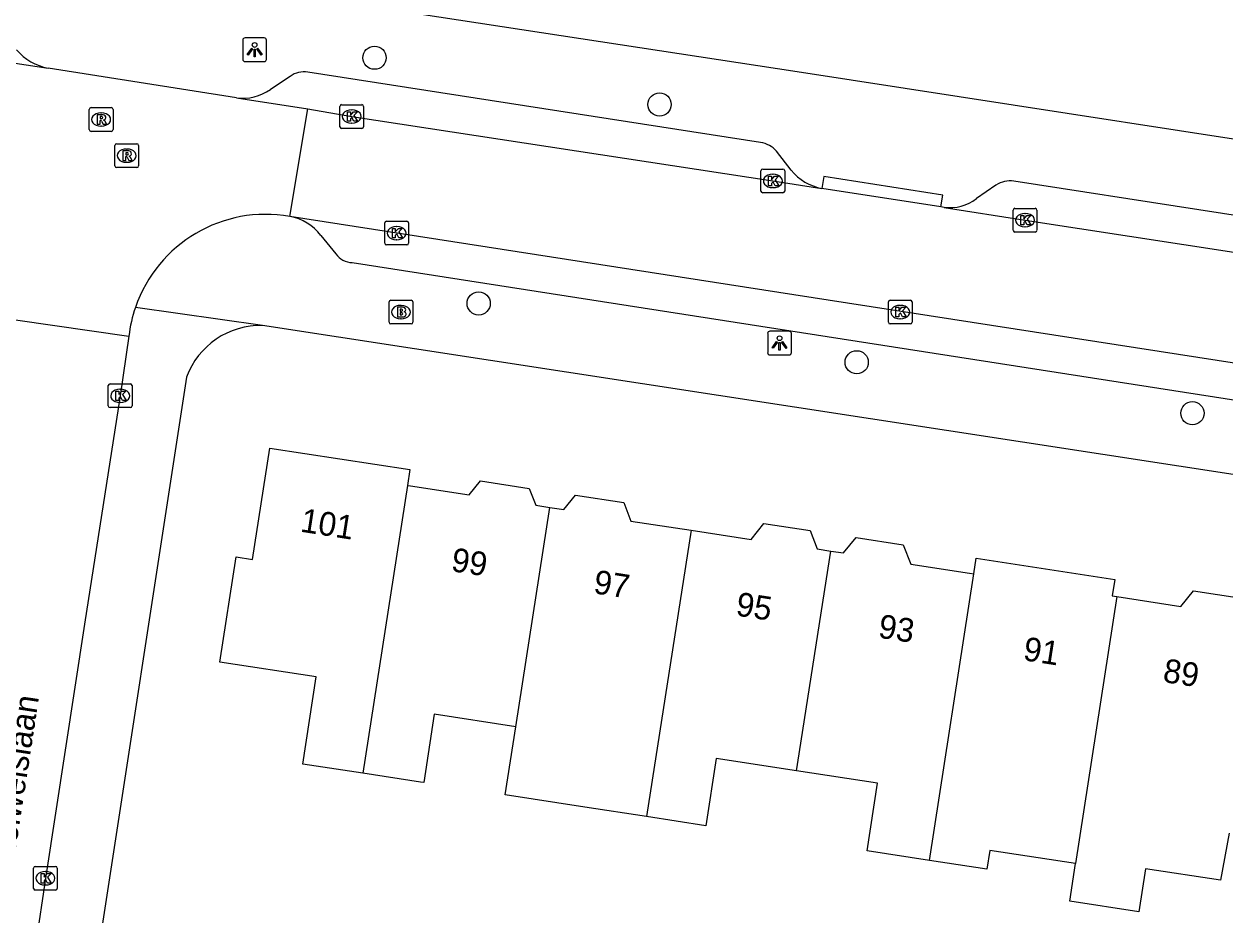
# Model space of a CAD drawing. Extents: x 161486 to 162249, y 379484 to 380829.
# Drawn here: x 161753 to 161803.5, y 380538.6 to 380576 of the extents above; entities that cross this region are included whole.
import ezdxf

# ---------------------------------------------------------------- set-up
doc = ezdxf.new("R2010")
doc.units = 0
for name, color, linetype in [('IMGEO_Boom', 7, 'Continuous'), ('IMGEO_Brandkraan', 7, 'Continuous'), ('IMGEO_Kolk', 7, 'Continuous'), ('IMGEO_Lichtpunt', 7, 'Continuous'), ('IMGEO_Openbare_ruimte_label', 7, 'Continuous'), ('IMGEO_Pand', 7, 'Continuous'), ('IMGEO_Pand_nummerreeks', 7, 'Continuous'), ('IMGEO_Rijbaan_lokaal_open', 7, 'Continuous'), ('IMGEO_Rioolput', 7, 'Continuous'), ('IMGEO_Voetpad_open', 7, 'Continuous')]:
    doc.layers.add(name, color=color, linetype=linetype)

msp = doc.modelspace()

# ---------------------------------------------------------------- linework, layer by layer
at = {"layer": 'IMGEO_Boom'}
for centre in [(161767.738, 380574.624), (161779.734, 380572.655), (161772.121, 380564.281), (161788.03, 380561.802), (161802.157, 380559.657)]:
    msp.add_circle(centre, 0.489, dxfattribs=at)
at = {"layer": 'IMGEO_Brandkraan'}
for p, q in [((161768.351, 380563.49), (161768.351, 380564.342)), ((161768.426, 380564.416), (161769.278, 380564.416)), ((161768.839, 380564.196), (161768.864, 380564.196)), ((161769.352, 380564.342), (161769.352, 380563.49)), ((161768.862, 380563.636), (161768.837, 380563.636)), ((161769.278, 380563.416), (161768.426, 380563.416))]:
    msp.add_line(p, q, dxfattribs=at)
for points in [[(161768.351, 380563.49), (161768.351, 380564.342)], [(161768.426, 380564.416), (161769.278, 380564.416)], [(161768.699, 380564.116), (161768.699, 380563.716), (161768.912, 380563.716)], [(161768.93, 380564.116), (161768.699, 380564.116)], [(161768.878, 380564.035), (161768.824, 380564.035), (161768.824, 380563.959)], [(161769.352, 380564.342), (161769.352, 380563.49)], [(161768.824, 380563.959), (161768.877, 380563.959)], [(161768.886, 380563.883), (161768.824, 380563.883), (161768.824, 380563.802)], [(161768.824, 380563.802), (161768.886, 380563.802)], [(161769.278, 380563.416), (161768.426, 380563.416)]]:
    msp.add_lwpolyline(points, dxfattribs=at)
for centre, radius, start, end in [((161768.428, 380564.34), 0.0765, 91.552, 178.448), ((161768.428, 380564.34), 0.0765, 91.552, 178.448), ((161768.879, 380563.997), 0.0379, 267.8285, 90.9355), ((161768.934, 380563.971), 0.145, 59.4692, 91.5367), ((161768.959, 380564.018), 0.0922, 285.5137, 58.1501), ((161769.276, 380564.34), 0.0765, 1.552, 88.448), ((161769.276, 380564.34), 0.0765, 1.552, 88.448), ((161768.887, 380563.842), 0.0404, 269.8759, 90.5077), ((161768.918, 380563.967), 0.251, 268.6676, 293.5347), ((161768.964, 380563.826), 0.105, 301.3115, 78.989), ((161768.428, 380563.492), 0.0765, 181.552, 268.448), ((161768.428, 380563.492), 0.0765, 181.552, 268.448), ((161769.276, 380563.492), 0.0765, 271.552, 358.448), ((161769.276, 380563.492), 0.0765, 271.552, 358.448)]:
    msp.add_arc(centre, radius, start, end, dxfattribs=at)
for centre, major_axis, ratio, start_param, end_param in [((161768.838, 380563.916), (-0.387, 0.002), 0.722429, 4.712389, 7.853982), ((161768.863, 380563.916), (-0.39, 0.002), 0.717154, 1.570796, 4.712389)]:
    msp.add_ellipse(centre, major_axis=major_axis, ratio=ratio, start_param=start_param, end_param=end_param, dxfattribs=at)
at = {"layer": 'IMGEO_Kolk'}
for p, q in [((161766.352, 380572.647), (161767.204, 380572.647)), ((161766.277, 380571.721), (161766.277, 380572.573)), ((161766.765, 380572.427), (161766.79, 380572.427)), ((161767.278, 380572.573), (161767.278, 380571.721)), ((161767.204, 380571.647), (161766.352, 380571.647)), ((161766.788, 380571.867), (161766.763, 380571.867)), ((161784.001, 380569.009), (161784.001, 380569.861)), ((161784.076, 380569.935), (161784.928, 380569.935)), ((161784.489, 380569.715), (161784.514, 380569.715)), ((161785.002, 380569.861), (161785.002, 380569.009)), ((161784.512, 380569.155), (161784.487, 380569.155)), ((161784.928, 380568.935), (161784.076, 380568.935)), ((161794.615, 380567.357), (161794.615, 380568.209)), ((161794.69, 380568.283), (161795.542, 380568.283)), ((161795.103, 380568.063), (161795.128, 380568.063)), ((161795.616, 380568.209), (161795.616, 380567.357)), ((161768.169, 380566.814), (161768.169, 380567.666)), ((161768.244, 380567.74), (161769.096, 380567.74)), ((161769.17, 380567.666), (161769.17, 380566.814)), ((161768.657, 380567.52), (161768.682, 380567.52)), ((161795.542, 380567.283), (161794.69, 380567.283)), ((161795.126, 380567.503), (161795.101, 380567.503)), ((161769.096, 380566.74), (161768.244, 380566.74)), ((161768.68, 380566.96), (161768.655, 380566.96)), ((161789.362, 380563.491), (161789.362, 380564.343)), ((161789.437, 380564.417), (161790.289, 380564.417)), ((161789.85, 380564.197), (161789.875, 380564.197)), ((161790.363, 380564.343), (161790.363, 380563.491)), ((161789.873, 380563.637), (161789.848, 380563.637)), ((161790.289, 380563.417), (161789.437, 380563.417)), ((161756.535, 380559.966), (161756.535, 380560.818)), ((161756.61, 380560.892), (161757.462, 380560.892)), ((161757.023, 380560.672), (161757.048, 380560.672)), ((161757.536, 380560.818), (161757.536, 380559.966)), ((161757.046, 380560.112), (161757.021, 380560.112)), ((161757.462, 380559.892), (161756.61, 380559.892)), ((161753.387, 380539.653), (161753.387, 380540.505)), ((161753.462, 380540.579), (161754.314, 380540.579)), ((161753.875, 380540.359), (161753.9, 380540.359)), ((161754.388, 380540.505), (161754.388, 380539.653)), ((161753.898, 380539.799), (161753.873, 380539.799)), ((161754.314, 380539.579), (161753.462, 380539.579))]:
    msp.add_line(p, q, dxfattribs=at)
for points in [[(161766.352, 380572.647), (161767.204, 380572.647)], [(161766.277, 380571.721), (161766.277, 380572.573)], [(161766.598, 380572.347), (161766.721, 380572.347), (161766.721, 380572.196), (161766.851, 380572.347), (161767.015, 380572.347), (161766.869, 380572.196), (161767.022, 380571.947), (161766.87, 380571.947), (161766.785, 380572.111), (161766.721, 380572.044), (161766.721, 380571.947), (161766.598, 380571.947), (161766.598, 380572.347)], [(161767.278, 380572.573), (161767.278, 380571.721)], [(161767.204, 380571.647), (161766.352, 380571.647)], [(161784.001, 380569.009), (161784.001, 380569.861)], [(161784.076, 380569.935), (161784.928, 380569.935)], [(161784.322, 380569.635), (161784.445, 380569.635), (161784.445, 380569.484), (161784.575, 380569.635), (161784.739, 380569.635), (161784.593, 380569.484), (161784.746, 380569.235), (161784.594, 380569.235), (161784.509, 380569.399), (161784.445, 380569.332), (161784.445, 380569.235), (161784.322, 380569.235), (161784.322, 380569.635)], [(161785.002, 380569.861), (161785.002, 380569.009)], [(161784.928, 380568.935), (161784.076, 380568.935)], [(161794.615, 380567.357), (161794.615, 380568.209)], [(161794.69, 380568.283), (161795.542, 380568.283)], [(161795.616, 380568.209), (161795.616, 380567.357)], [(161768.169, 380566.814), (161768.169, 380567.666)], [(161768.244, 380567.74), (161769.096, 380567.74)], [(161769.17, 380567.666), (161769.17, 380566.814)], [(161794.936, 380567.983), (161795.059, 380567.983), (161795.059, 380567.832), (161795.189, 380567.983), (161795.353, 380567.983), (161795.207, 380567.832), (161795.36, 380567.583), (161795.208, 380567.583), (161795.123, 380567.747), (161795.059, 380567.68), (161795.059, 380567.583), (161794.936, 380567.583), (161794.936, 380567.983)], [(161768.49, 380567.44), (161768.613, 380567.44), (161768.613, 380567.289), (161768.743, 380567.44), (161768.907, 380567.44), (161768.761, 380567.289), (161768.914, 380567.04), (161768.762, 380567.04), (161768.677, 380567.204), (161768.613, 380567.137), (161768.613, 380567.04), (161768.49, 380567.04), (161768.49, 380567.44)], [(161795.542, 380567.283), (161794.69, 380567.283)], [(161769.096, 380566.74), (161768.244, 380566.74)], [(161789.362, 380563.491), (161789.362, 380564.343)], [(161789.437, 380564.417), (161790.289, 380564.417)], [(161789.683, 380564.117), (161789.806, 380564.117), (161789.806, 380563.966), (161789.936, 380564.117), (161790.1, 380564.117), (161789.954, 380563.966), (161790.107, 380563.717), (161789.955, 380563.717), (161789.87, 380563.881), (161789.806, 380563.814), (161789.806, 380563.717), (161789.683, 380563.717), (161789.683, 380564.117)], [(161790.363, 380564.343), (161790.363, 380563.491)], [(161790.289, 380563.417), (161789.437, 380563.417)], [(161756.535, 380559.966), (161756.535, 380560.818)], [(161756.61, 380560.892), (161757.462, 380560.892)], [(161756.856, 380560.592), (161756.979, 380560.592), (161756.979, 380560.441), (161757.109, 380560.592), (161757.273, 380560.592), (161757.127, 380560.441), (161757.28, 380560.192), (161757.128, 380560.192), (161757.043, 380560.356), (161756.979, 380560.289), (161756.979, 380560.192), (161756.856, 380560.192), (161756.856, 380560.592)], [(161757.536, 380560.818), (161757.536, 380559.966)], [(161757.462, 380559.892), (161756.61, 380559.892)], [(161753.387, 380539.653), (161753.387, 380540.505)], [(161753.462, 380540.579), (161754.314, 380540.579)], [(161753.708, 380540.279), (161753.831, 380540.279), (161753.831, 380540.128), (161753.961, 380540.279), (161754.125, 380540.279), (161753.979, 380540.128), (161754.132, 380539.879), (161753.98, 380539.879), (161753.895, 380540.043), (161753.831, 380539.976), (161753.831, 380539.879), (161753.708, 380539.879), (161753.708, 380540.279)], [(161754.388, 380540.505), (161754.388, 380539.653)], [(161754.314, 380539.579), (161753.462, 380539.579)]]:
    msp.add_lwpolyline(points, dxfattribs=at)
for centre, start, end in [((161766.354, 380572.571), 91.552, 178.448), ((161766.354, 380572.571), 91.552, 178.448), ((161767.202, 380572.571), 1.552, 88.448), ((161767.202, 380572.571), 1.552, 88.448), ((161766.354, 380571.723), 181.552, 268.448), ((161766.354, 380571.723), 181.552, 268.448), ((161767.202, 380571.723), 271.552, 358.448), ((161767.202, 380571.723), 271.552, 358.448), ((161784.078, 380569.859), 91.552, 178.448), ((161784.078, 380569.859), 91.552, 178.448), ((161784.926, 380569.859), 1.552, 88.448), ((161784.926, 380569.859), 1.552, 88.448), ((161784.078, 380569.011), 181.552, 268.448), ((161784.078, 380569.011), 181.552, 268.448), ((161784.926, 380569.011), 271.552, 358.448), ((161784.926, 380569.011), 271.552, 358.448), ((161794.692, 380568.207), 91.552, 178.448), ((161794.692, 380568.207), 91.552, 178.448), ((161795.54, 380568.207), 1.552, 88.448), ((161795.54, 380568.207), 1.552, 88.448), ((161768.246, 380567.664), 91.552, 178.448), ((161768.246, 380567.664), 91.552, 178.448), ((161769.094, 380567.664), 1.552, 88.448), ((161769.094, 380567.664), 1.552, 88.448), ((161794.692, 380567.359), 181.552, 268.448), ((161794.692, 380567.359), 181.552, 268.448), ((161795.54, 380567.359), 271.552, 358.448), ((161795.54, 380567.359), 271.552, 358.448), ((161768.246, 380566.816), 181.552, 268.448), ((161768.246, 380566.816), 181.552, 268.448), ((161769.094, 380566.816), 271.552, 358.448), ((161769.094, 380566.816), 271.552, 358.448), ((161789.439, 380564.341), 91.552, 178.448), ((161789.439, 380564.341), 91.552, 178.448), ((161790.287, 380564.341), 1.552, 88.448), ((161790.287, 380564.341), 1.552, 88.448), ((161789.439, 380563.493), 181.552, 268.448), ((161789.439, 380563.493), 181.552, 268.448), ((161790.287, 380563.493), 271.552, 358.448), ((161790.287, 380563.493), 271.552, 358.448), ((161756.612, 380560.816), 91.552, 178.448), ((161756.612, 380560.816), 91.552, 178.448), ((161757.46, 380560.816), 1.552, 88.448), ((161757.46, 380560.816), 1.552, 88.448), ((161756.612, 380559.968), 181.552, 268.448), ((161756.612, 380559.968), 181.552, 268.448), ((161757.46, 380559.968), 271.552, 358.448), ((161757.46, 380559.968), 271.552, 358.448), ((161753.464, 380540.503), 91.552, 178.448), ((161753.464, 380540.503), 91.552, 178.448), ((161754.312, 380540.503), 1.552, 88.448), ((161754.312, 380540.503), 1.552, 88.448), ((161753.464, 380539.655), 181.552, 268.448), ((161753.464, 380539.655), 181.552, 268.448), ((161754.312, 380539.655), 271.552, 358.448), ((161754.312, 380539.655), 271.552, 358.448)]:
    msp.add_arc(centre, 0.0765, start, end, dxfattribs=at)
for centre, major_axis, ratio, start_param, end_param in [((161766.764, 380572.147), (-0.387, 0.002), 0.722429, 4.712389, 7.853982), ((161766.789, 380572.147), (-0.39, 0.002), 0.717154, 1.570796, 4.712389), ((161784.488, 380569.435), (-0.387, 0.002), 0.722429, 4.712389, 7.853982), ((161784.513, 380569.435), (-0.39, 0.002), 0.717154, 1.570796, 4.712389), ((161795.102, 380567.783), (-0.387, 0.002), 0.722429, 4.712389, 7.853982), ((161795.127, 380567.783), (-0.39, 0.002), 0.717154, 1.570796, 4.712389), ((161768.656, 380567.24), (-0.387, 0.002), 0.722429, 4.712389, 7.853982), ((161768.681, 380567.24), (-0.39, 0.002), 0.717154, 1.570796, 4.712389), ((161789.849, 380563.917), (-0.387, 0.002), 0.722429, 4.712389, 7.853982), ((161789.874, 380563.917), (-0.39, 0.002), 0.717154, 1.570796, 4.712389), ((161757.022, 380560.392), (-0.387, 0.002), 0.722429, 4.712389, 7.853982), ((161757.047, 380560.392), (-0.39, 0.002), 0.717154, 1.570796, 4.712389), ((161753.874, 380540.079), (-0.387, 0.002), 0.722429, 4.712389, 7.853982), ((161753.899, 380540.079), (-0.39, 0.002), 0.717154, 1.570796, 4.712389)]:
    msp.add_ellipse(centre, major_axis=major_axis, ratio=ratio, start_param=start_param, end_param=end_param, dxfattribs=at)
at = {"layer": 'IMGEO_Lichtpunt'}
for p, q in [((161762.195, 380575.362), (161762.195, 380574.555)), ((161762.195, 380575.362), (161762.195, 380574.555)), ((161763.097, 380575.457), (161762.289, 380575.457)), ((161763.097, 380575.457), (161762.289, 380575.457)), ((161763.191, 380574.555), (161763.191, 380575.362)), ((161763.191, 380574.555), (161763.191, 380575.362)), ((161762.289, 380574.461), (161763.097, 380574.461)), ((161762.289, 380574.461), (161763.097, 380574.461)), ((161784.283, 380563.016), (161784.283, 380562.209)), ((161784.283, 380563.016), (161784.283, 380562.209)), ((161785.185, 380563.111), (161784.377, 380563.111)), ((161785.185, 380563.111), (161784.377, 380563.111)), ((161785.279, 380562.209), (161785.279, 380563.016)), ((161785.279, 380562.209), (161785.279, 380563.016)), ((161784.377, 380562.115), (161785.185, 380562.115)), ((161784.377, 380562.115), (161785.185, 380562.115))]:
    msp.add_line(p, q, dxfattribs=at)
for points in [[(161762.569, 380575.026), (161762.608, 380574.998), (161762.42, 380574.736), (161762.382, 380574.763), (161762.569, 380575.026)], [(161762.671, 380574.978), (161762.718, 380574.978), (161762.718, 380574.656), (161762.671, 380574.656), (161762.671, 380574.978)], [(161762.781, 380574.998), (161762.819, 380575.025), (161763.006, 380574.763), (161762.967, 380574.735), (161762.781, 380574.998)], [(161784.657, 380562.68), (161784.696, 380562.652), (161784.508, 380562.39), (161784.47, 380562.417), (161784.657, 380562.68)], [(161784.759, 380562.632), (161784.806, 380562.632), (161784.806, 380562.31), (161784.759, 380562.31), (161784.759, 380562.632)], [(161784.869, 380562.652), (161784.907, 380562.679), (161785.094, 380562.417), (161785.055, 380562.389), (161784.869, 380562.652)]]:
    msp.add_lwpolyline(points, dxfattribs=at)
for centre in [(161762.694, 380575.16), (161784.782, 380562.814)]:
    msp.add_circle(centre, 0.0994, dxfattribs=at)
for centre, start, end in [((161762.289, 380575.362), 90, 180), ((161762.289, 380575.362), 90, 180), ((161763.097, 380575.362), 0, 90), ((161763.097, 380575.362), 0, 90), ((161762.289, 380574.555), 180, 270), ((161762.289, 380574.555), 180, 270), ((161763.097, 380574.555), 270, 0), ((161763.097, 380574.555), 270, 360), ((161784.377, 380563.016), 90, 180), ((161784.377, 380563.016), 90, 180), ((161785.185, 380563.016), 0, 90), ((161785.185, 380563.016), 0, 90), ((161784.377, 380562.209), 180, 270), ((161784.377, 380562.209), 180, 270), ((161785.185, 380562.209), 270, 0), ((161785.185, 380562.209), 270, 360)]:
    msp.add_arc(centre, 0.0946, start, end, dxfattribs=at)
at = {"layer": 'IMGEO_Pand'}
for points in [[(161767.248, 380544.5), (161764.726, 380544.888), (161765.289, 380548.553), (161761.228, 380549.177), (161761.91, 380553.614), (161762.608, 380553.506), (161763.328, 380558.189), (161769.229, 380557.282), (161769.126, 380556.615)], [(161769.126, 380556.615), (161767.248, 380544.5)], [(161769.126, 380556.615), (161769.252, 380556.596), (161771.717, 380556.217), (161772.193, 380556.81), (161774.25, 380556.494), (161774.526, 380555.784), (161775.118, 380555.693)], [(161775.118, 380555.693), (161775.71, 380555.602), (161776.196, 380556.208), (161778.225, 380555.896), (161778.528, 380555.119), (161781.058, 380554.73)], [(161773.685, 380546.454), (161775.118, 380555.693)], [(161781.058, 380554.73), (161783.583, 380554.342), (161784.123, 380555.016), (161786.071, 380554.716), (161786.372, 380553.944), (161786.939, 380553.857)], [(161781.058, 380554.73), (161779.188, 380542.674)], [(161786.939, 380553.857), (161787.48, 380553.774), (161788.001, 380554.424), (161789.992, 380554.118), (161790.307, 380553.309), (161792.776, 380552.93), (161792.961, 380552.902)], [(161785.502, 380544.603), (161786.939, 380553.857)], [(161792.961, 380552.902), (161793.063, 380553.556), (161798.888, 380552.661), (161798.781, 380551.966), (161798.984, 380551.935)], [(161791.088, 380540.83), (161792.961, 380552.902)], [(161798.984, 380551.935), (161797.242, 380540.7)], [(161798.984, 380551.935), (161801.674, 380551.521), (161802.206, 380552.184), (161804.218, 380551.875), (161804.51, 380551.125), (161805.108, 380551.033)], [(161773.685, 380546.454), (161770.249, 380546.982), (161769.807, 380544.107), (161769.668, 380544.128), (161767.248, 380544.5)], [(161779.188, 380542.674), (161776.585, 380543.074), (161773.24, 380543.588), (161773.685, 380546.454)], [(161785.502, 380544.603), (161782.11, 380545.124), (161781.675, 380542.292), (161779.188, 380542.674)], [(161791.088, 380540.83), (161788.464, 380541.233), (161788.901, 380544.081), (161785.502, 380544.603)], [(161803.704, 380541.985), (161803.342, 380539.993), (161800.18, 380540.479), (161799.902, 380538.672), (161796.997, 380539.119), (161797.242, 380540.7)], [(161797.242, 380540.7), (161793.632, 380541.255), (161793.508, 380540.458), (161791.088, 380540.83)]]:
    msp.add_lwpolyline(points, dxfattribs=at)
at = {"layer": 'IMGEO_Rijbaan_lokaal_open'}
for points in [[(161748.16, 380575.062), (161753.997, 380574.189)], [(161761.935, 380572.937), (161753.997, 380574.189)], [(161761.935, 380572.937), (161764.938, 380572.469)], [(161764.174, 380567.941), (161764.938, 380572.469)], [(161764.938, 380572.469), (161766.778, 380572.146), (161784.502, 380569.434), (161786.566, 380569.124)], [(161791.576, 380568.347), (161786.566, 380569.124)], [(161791.712, 380568.325), (161791.576, 380568.347)], [(161791.712, 380568.325), (161795.116, 380567.782), (161814.963, 380564.744), (161829.769, 380562.474), (161832.422, 380562.046)], [(161831.511, 380557.484), (161829.252, 380557.84), (161786.826, 380564.413), (161764.174, 380567.941)], [(161752.625, 380563.589), (161757.402, 380562.904)], [(161757.402, 380562.904), (161757.034, 380560.392), (161755.535, 380550.773), (161753.9, 380540.172), (161753.467, 380537.247), (161753.363, 380536.499)]]:
    msp.add_lwpolyline(points, dxfattribs=at)
for centre, radius, start, end in [((161763.162, 380562.23), 5.8, 79.9537, 161.0329), ((161763.159, 380562.233), 5.796, 161.0563, 173.3556)]:
    msp.add_arc(centre, radius, start, end, dxfattribs=at)
at = {"layer": 'IMGEO_Rioolput'}
for p, q in [((161755.732, 380571.598), (161755.732, 380572.45)), ((161755.807, 380572.524), (161756.659, 380572.524)), ((161756.22, 380572.304), (161756.245, 380572.304)), ((161756.733, 380572.45), (161756.733, 380571.598)), ((161756.243, 380571.744), (161756.218, 380571.744)), ((161756.659, 380571.524), (161755.807, 380571.524)), ((161756.809, 380570.074), (161756.809, 380570.926)), ((161756.884, 380571), (161757.736, 380571)), ((161757.297, 380570.78), (161757.322, 380570.78)), ((161757.81, 380570.926), (161757.81, 380570.074)), ((161757.32, 380570.22), (161757.295, 380570.22)), ((161757.736, 380570), (161756.884, 380570))]:
    msp.add_line(p, q, dxfattribs=at)
for points in [[(161755.732, 380571.598), (161755.732, 380572.45)], [(161755.807, 380572.524), (161756.659, 380572.524)], [(161756.321, 380572.222), (161756.069, 380572.224), (161756.069, 380571.824)], [(161756.247, 380572.143), (161756.193, 380572.143), (161756.193, 380572.062)], [(161756.733, 380572.45), (161756.733, 380571.598)], [(161756.069, 380571.824), (161756.193, 380571.824), (161756.193, 380571.986), (161756.204, 380571.986)], [(161756.193, 380572.062), (161756.245, 380572.062)], [(161756.251, 380571.957), (161756.322, 380571.824), (161756.462, 380571.824), (161756.397, 380571.95)], [(161756.659, 380571.524), (161755.807, 380571.524)], [(161756.809, 380570.074), (161756.809, 380570.926)], [(161756.884, 380571), (161757.736, 380571)], [(161757.398, 380570.698), (161757.146, 380570.7), (161757.146, 380570.3)], [(161757.324, 380570.619), (161757.27, 380570.619), (161757.27, 380570.538)], [(161757.81, 380570.926), (161757.81, 380570.074)], [(161757.146, 380570.3), (161757.27, 380570.3), (161757.27, 380570.462), (161757.281, 380570.462)], [(161757.27, 380570.538), (161757.322, 380570.538)], [(161757.328, 380570.433), (161757.399, 380570.3), (161757.539, 380570.3), (161757.474, 380570.426)], [(161757.736, 380570), (161756.884, 380570)]]:
    msp.add_lwpolyline(points, dxfattribs=at)
for centre, radius, start, end in [((161755.809, 380572.448), 0.0765, 91.552, 178.448), ((161755.809, 380572.448), 0.0765, 91.552, 178.448), ((161756.253, 380572.047), 0.0964, 77.0061, 93.1865), ((161756.267, 380572.104), 0.0378, 276.6634, 79.6772), ((161756.32, 380572.112), 0.109, 350.3612, 89.416), ((161756.318, 380572.112), 0.112, 277.5842, 350.9817), ((161756.657, 380572.448), 0.0765, 1.552, 88.448), ((161756.657, 380572.448), 0.0765, 1.552, 88.448), ((161755.809, 380571.6), 0.0765, 181.552, 268.448), ((161755.809, 380571.6), 0.0765, 181.552, 268.448), ((161756.203, 380571.933), 0.0533, 26.0293, 88.6989), ((161756.229, 380572.251), 0.19, 274.7715, 282.9687), ((161756.302, 380571.897), 0.108, 29.5134, 73.7905), ((161756.657, 380571.6), 0.0765, 271.552, 358.448), ((161756.657, 380571.6), 0.0765, 271.552, 358.448), ((161756.886, 380570.924), 0.0765, 91.552, 178.448), ((161756.886, 380570.924), 0.0765, 91.552, 178.448), ((161757.33, 380570.523), 0.0964, 77.0061, 93.1865), ((161757.344, 380570.58), 0.0378, 276.6634, 79.6772), ((161757.397, 380570.588), 0.109, 350.3612, 89.416), ((161757.395, 380570.588), 0.112, 277.5842, 350.9817), ((161757.734, 380570.924), 0.0765, 1.552, 88.448), ((161757.734, 380570.924), 0.0765, 1.552, 88.448), ((161756.886, 380570.076), 0.0765, 181.552, 268.448), ((161756.886, 380570.076), 0.0765, 181.552, 268.448), ((161757.28, 380570.409), 0.0533, 26.0293, 88.6989), ((161757.306, 380570.727), 0.19, 274.7715, 282.9687), ((161757.379, 380570.373), 0.108, 29.5134, 73.7905), ((161757.734, 380570.076), 0.0765, 271.552, 358.448), ((161757.734, 380570.076), 0.0765, 271.552, 358.448)]:
    msp.add_arc(centre, radius, start, end, dxfattribs=at)
for centre, major_axis, ratio, start_param, end_param in [((161756.219, 380572.024), (-0.387, 0.002), 0.722429, 4.712389, 7.853982), ((161756.244, 380572.024), (-0.39, 0.002), 0.717154, 1.570796, 4.712389), ((161757.296, 380570.5), (-0.387, 0.002), 0.722429, 4.712389, 7.853982), ((161757.321, 380570.5), (-0.39, 0.002), 0.717154, 1.570796, 4.712389)]:
    msp.add_ellipse(centre, major_axis=major_axis, ratio=ratio, start_param=start_param, end_param=end_param, dxfattribs=at)
at = {"layer": 'IMGEO_Voetpad_open'}
for points in [[(161759.209, 380578.08), (161759.686, 380578.007), (161785.522, 380574.037), (161840.43, 380565.564)], [(161764.194, 380573.84), (161763.355, 380573.286)], [(161783.983, 380571.05), (161764.927, 380574.013)], [(161785.271, 380569.895), (161784.654, 380570.687)], [(161791.576, 380568.347), (161791.652, 380568.841), (161786.642, 380569.618), (161786.566, 380569.124)], [(161793.89, 380569.259), (161793.074, 380568.695)], [(161833.563, 380563.394), (161794.647, 380569.433)], [(161765.482, 380567.143), (161766.115, 380566.368)], [(161766.795, 380566.002), (161828.658, 380556.358)], [(161763.029, 380563.349), (161757.677, 380564.115)], [(161830.372, 380553.007), (161763.029, 380563.349)], [(161759.824, 380561.171), (161755.969, 380536.089)]]:
    msp.add_lwpolyline(points, dxfattribs=at)
for centre, radius, start, end in [((161754.393, 380576.398), 2.244, 220.0127, 259.8467), ((161764.753, 380573.11), 0.919, 79.1027, 127.4567), ((161762.204, 380574.905), 1.986, 262.2097, 305.4066), ((161783.866, 380570.032), 1.025, 39.739, 83.4357), ((161786.943, 380571.231), 2.141, 218.6201, 259.8436), ((161794.519, 380568.258), 1.182, 83.7638, 122.1259), ((161791.937, 380570.187), 1.876, 263.1019, 307.2944), ((161763.787, 380565.836), 2.14, 37.6354, 79.5906), ((161766.789, 380566.805), 0.803, 212.9804, 270.4382), ((161762.942, 380560.029), 3.321, 88.5064, 159.8907)]:
    msp.add_arc(centre, radius, start, end, dxfattribs=at)

# ---------------------------------------------------------------- texts
at = {"layer": 'IMGEO_Openbare_ruimte_label'}
msp.add_text('Semmelweislaan', height=1, rotation=81.3105, dxfattribs=at).set_placement((161752.094, 380537.718))
at = {"layer": 'IMGEO_Pand_nummerreeks'}
for s, rotation, p in [('101', 351.1707, (161764.583, 380554.675)), ('99', 351.1478, (161770.927, 380553.016)), ('97', 351.1476, (161776.917, 380552.083)), ('95', 351.1476, (161782.907, 380551.15)), ('93', 351.1478, (161788.899, 380550.217)), ('91', 351.1478, (161795, 380549.266)), ('89', 351.1478, (161800.88, 380548.351))]:
    msp.add_text(s, height=1, rotation=rotation, dxfattribs=at).set_placement(p)

doc.saveas('drawing.dxf')
